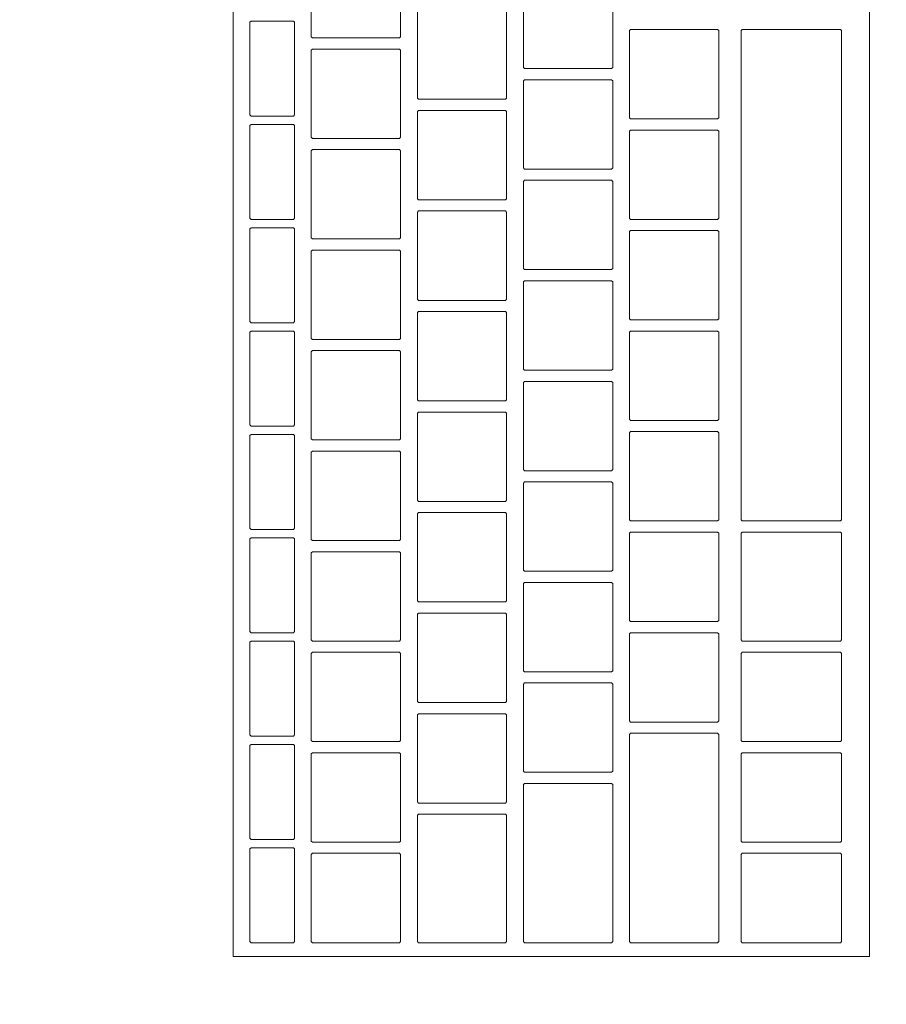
# Model space of a CAD drawing. Header units: metres. Extents: x -3.6 to 84.5, y -11 to 16.8.
# Tile 278 of 656: x 22.552 to 22.707, y 11.818 to 11.995. Entities that reach past the tile are written whole.
import ezdxf

# ---------------------------------------------------------------- set-up
doc = ezdxf.new("R2010")
doc.units = ezdxf.units.M
doc.header["$MEASUREMENT"] = 0
doc.linetypes.add('Wipeout_Contour', pattern=[1, 0, -1])
doc.layers.add('152 - Bemaßung_ Beschriftung.Ausbau', color=7, linetype='Continuous')
doc.layers.add('701 - Einrichtung.Möbel', color=7, linetype='Continuous')
doc.styles.add('ERSTELLTER_STIL_2', font='txt')
doc.dimstyles.new('ERSTELLTER_STIL__1', dxfattribs={"dimtxt": 0.1, "dimasz": 0.0532, "dimexe": 0.18, "dimexo": 0.0625, "dimgap": 0, "dimtad": 1, "dimzin": 0, "dimdsep": 46, "dimtxsty": 'ERSTELLTER_STIL_2', "dimblk": 'ARROWHEAD_2', "dimblk1": 'ARROWHEAD_2', "dimblk2": 'ARROWHEAD_2', "dimcen": 0.09, "dimse1": 1, "dimse2": 1, "dimclrd": 7, "dimclre": 7, "dimclrt": 7, "dimazin": 0, "dimtfac": 1, "dimtdec": 4, "dimtmove": 0, "dimatfit": 3, "dimfxl": 1, "dimtolj": 1, "dimtzin": 0, "dimarcsym": 0})
doc.dimstyles.new('ERSTELLTER_STIL__3', dxfattribs={"dimtxt": 0.1, "dimasz": 0.0532, "dimexe": 0.18, "dimexo": 0.0625, "dimgap": 0, "dimtad": 1, "dimtih": 1, "dimtoh": 1, "dimzin": 0, "dimdsep": 46, "dimtxsty": 'ERSTELLTER_STIL_2', "dimblk": 'ARROWHEAD_2', "dimblk1": 'ARROWHEAD_2', "dimblk2": 'ARROWHEAD_2', "dimcen": 0.09, "dimse1": 1, "dimse2": 1, "dimclrd": 7, "dimclre": 7, "dimclrt": 7, "dimazin": 0, "dimtfac": 1, "dimtdec": 4, "dimtmove": 0, "dimatfit": 3, "dimfxl": 1, "dimtolj": 1, "dimtzin": 0, "dimarcsym": 0})

# ---------------------------------------------------------------- blocks, each defined once
blk = doc.blocks.new('*D373')
at = {"layer": '152 - Bemaßung_ Beschriftung.Ausbau', "color": 7, "linetype": 'Continuous', "lineweight": 5}
for p, q in [((22.25, 15.3025), (22.25, 15.4075)), ((22.05021, 15.39), (22.00979, 15.32)), ((22.27021, 15.39), (22.22979, 15.32)), ((22.03, 15.355), (22.25, 15.355)), ((22.25, 15.355), (25.66, 15.355))]:
    blk.add_line(p, q, dxfattribs=at)
at = {"layer": '152 - Bemaßung_ Beschriftung.Ausbau', "color": 7, "lineweight": 5, "insert": (22.06411, 15.375), "char_height": 0.1, "attachment_point": 7, "style": 'ERSTELLTER_STIL_2'}
blk.add_mtext('\\A1;{\\pql;\\fArial|b0|i0|c0|p38;22}', dxfattribs=at)
blk = doc.blocks.new('ARROWHEAD_2')
at = {"color": 0, "linetype": 'Continuous', "lineweight": 0}
for p, q in [((-0.3781, -0.655), (0.3781, 0.655)), ((0, 0), (-1, 0))]:
    blk.add_line(p, q, dxfattribs=at)
blk = doc.blocks.new('*D374')
at = {"layer": '152 - Bemaßung_ Beschriftung.Ausbau', "color": 7, "linetype": 'Continuous', "lineweight": 5}
for p, q in [((25.66, 15.3025), (25.66, 15.4075)), ((22.27021, 15.39), (22.22979, 15.32)), ((25.68021, 15.39), (25.63979, 15.32)), ((22.25, 15.355), (25.66, 15.355)), ((25.66, 15.355), (25.795, 15.355))]:
    blk.add_line(p, q, dxfattribs=at)
at = {"layer": '152 - Bemaßung_ Beschriftung.Ausbau', "color": 7, "lineweight": 5, "char_height": 0.1, "attachment_point": 7, "style": 'ERSTELLTER_STIL_2'}
for s, insert in [('\\A1;{\\pql;\\fArial|b0|i0|c0|p38;13\\fArial|b0|i0|c0|p38;\\A1{\\H.66x;\\S5^  ;}}', (25.43791, 15.37329)), ('\\A1;{\\pql;\\fArial|b0|i0|c0|p38;3,41}', (23.72104, 15.375))]:
    blk.add_mtext(s, dxfattribs=dict(at, insert=insert))
blk = doc.blocks.new('*D648')
at = {"layer": '152 - Bemaßung_ Beschriftung.Ausbau', "color": 7, "linetype": 'Continuous', "lineweight": 5}
for p, q in [((-1.675, 13.455), (-1.675, 13.695)), ((-1.71, 13.47521), (-1.64, 13.43479)), ((-1.6225, 13.455), (-1.7275, 13.455)), ((-1.675, 0.245), (-1.675, 13.455)), ((-1.71, 0.26521), (-1.64, 0.22479)), ((-1.6225, 0.245), (-1.7275, 0.245)), ((-1.675, 0.005), (-1.675, 0.245))]:
    blk.add_line(p, q, dxfattribs=at)
at = {"layer": '152 - Bemaßung_ Beschriftung.Ausbau', "color": 7, "lineweight": 5, "insert": (-1.695, 6.67903), "char_height": 0.1, "attachment_point": 7, "rotation": 90, "style": 'ERSTELLTER_STIL_2'}
blk.add_mtext('\\A1;{\\pql;\\fArial|b0|i0|c0|p38;13,21}', dxfattribs=at)

msp = doc.modelspace()

# ---------------------------------------------------------------- wipeouts: each hides what was drawn before it
at = {"color": 254, "linetype": 'Wipeout_Contour', "lineweight": 0, "ltscale": 156.207288}
msp.add_wipeout([(22.25, 10.68998), (24.45, 10.68998), (24.45, 11.48998), (23.05, 11.48998), (23.05, 12.68998), (22.25, 12.68998)], dxfattribs=at).dxf.layer = '701 - Einrichtung.Möbel'

# ---------------------------------------------------------------- next in the draw order: wipeouts: each hides what was drawn before it
at = {"color": 254, "linetype": 'Wipeout_Contour', "lineweight": 0, "ltscale": 102.454602}
msp.add_wipeout([(22.70391, 11.82684), (22.70391, 12.08884), (22.58991, 12.08884), (22.58991, 11.82684)], dxfattribs=at).dxf.layer = '701 - Einrichtung.Möbel'

# ---------------------------------------------------------------- next in the draw order: linework, layer by layer
at = {"layer": '701 - Einrichtung.Möbel', "color": 7, "linetype": 'Continuous', "lineweight": 5, "flags": 128}
msp.add_lwpolyline([(22.70391, 11.82684), (22.70391, 12.08884), (22.58991, 12.08884), (22.58991, 11.82684)], close=True, dxfattribs=at)

# ---------------------------------------------------------------- next in the draw order: wipeouts: each hides what was drawn before it
at = {"color": 254, "linetype": 'Wipeout_Contour', "lineweight": 0, "ltscale": 229.990927}
msp.add_wipeout([(22.61991, 11.99934), (22.61991, 12.00714), (22.61971, 12.00734), (22.60411, 12.00734), (22.60391, 12.00714), (22.60391, 11.99154), (22.60411, 11.99134), (22.61971, 11.99134), (22.61991, 11.99154)], dxfattribs=at).dxf.layer = '701 - Einrichtung.Möbel'
at = {"color": 254, "linetype": 'Wipeout_Contour', "lineweight": 0, "ltscale": 230.26966}
msp.add_wipeout([(22.65791, 11.99384), (22.65791, 12.00164), (22.65771, 12.00184), (22.64211, 12.00184), (22.64191, 12.00164), (22.64191, 11.98604), (22.64211, 11.98584), (22.65771, 11.98584), (22.65791, 11.98604)], dxfattribs=at).dxf.layer = '701 - Einrichtung.Möbel'
at = {"color": 254, "linetype": 'Wipeout_Contour', "lineweight": 0, "ltscale": 230.095444}
msp.add_wipeout([(22.63891, 11.98834), (22.63891, 11.99614), (22.63871, 11.99634), (22.62311, 11.99634), (22.62291, 11.99614), (22.62291, 11.98054), (22.62311, 11.98034), (22.63871, 11.98034), (22.63891, 11.98054)], dxfattribs=at).dxf.layer = '701 - Einrichtung.Möbel'
at = {"color": 254, "linetype": 'Wipeout_Contour', "lineweight": 0, "ltscale": 229.811255}
msp.add_wipeout([(22.60091, 11.98584), (22.60091, 11.99414), (22.60071, 11.99434), (22.59311, 11.99434), (22.59291, 11.99414), (22.59291, 11.97754), (22.59311, 11.97734), (22.60071, 11.97734), (22.60091, 11.97754)], dxfattribs=at).dxf.layer = '701 - Einrichtung.Möbel'
at = {"color": 254, "linetype": 'Wipeout_Contour', "lineweight": 0, "ltscale": 230.382753}
msp.add_wipeout([(22.67691, 11.98484), (22.67691, 11.99264), (22.67671, 11.99284), (22.66111, 11.99284), (22.66091, 11.99264), (22.66091, 11.97704), (22.66111, 11.97684), (22.67671, 11.97684), (22.67691, 11.97704)], dxfattribs=at).dxf.layer = '701 - Einrichtung.Möbel'
at = {"color": 254, "linetype": 'Wipeout_Contour', "lineweight": 0, "ltscale": 230.401616}
msp.add_wipeout([(22.69891, 11.94884), (22.69891, 11.99264), (22.69871, 11.99284), (22.68111, 11.99284), (22.68091, 11.99264), (22.68091, 11.90504), (22.68111, 11.90484), (22.69871, 11.90484), (22.69891, 11.90504)], dxfattribs=at).dxf.layer = '701 - Einrichtung.Möbel'
at = {"color": 254, "linetype": 'Wipeout_Contour', "lineweight": 0, "ltscale": 229.914902}
msp.add_wipeout([(22.61991, 11.98134), (22.61991, 11.98914), (22.61971, 11.98934), (22.60411, 11.98934), (22.60391, 11.98914), (22.60391, 11.97354), (22.60411, 11.97334), (22.61971, 11.97334), (22.61991, 11.97354)], dxfattribs=at).dxf.layer = '701 - Einrichtung.Möbel'
at = {"color": 254, "linetype": 'Wipeout_Contour', "lineweight": 0, "ltscale": 230.193762}
msp.add_wipeout([(22.65791, 11.97584), (22.65791, 11.98364), (22.65771, 11.98384), (22.64211, 11.98384), (22.64191, 11.98364), (22.64191, 11.96804), (22.64211, 11.96784), (22.65771, 11.96784), (22.65791, 11.96804)], dxfattribs=at).dxf.layer = '701 - Einrichtung.Möbel'
at = {"color": 254, "linetype": 'Wipeout_Contour', "lineweight": 0, "ltscale": 230.019524}
msp.add_wipeout([(22.63891, 11.97034), (22.63891, 11.97814), (22.63871, 11.97834), (22.62311, 11.97834), (22.62291, 11.97814), (22.62291, 11.96254), (22.62311, 11.96234), (22.63871, 11.96234), (22.63891, 11.96254)], dxfattribs=at).dxf.layer = '701 - Einrichtung.Möbel'
at = {"color": 254, "linetype": 'Wipeout_Contour', "lineweight": 0, "ltscale": 229.733146}
msp.add_wipeout([(22.60091, 11.96734), (22.60091, 11.97564), (22.60071, 11.97584), (22.59311, 11.97584), (22.59291, 11.97564), (22.59291, 11.95904), (22.59311, 11.95884), (22.60071, 11.95884), (22.60091, 11.95904)], dxfattribs=at).dxf.layer = '701 - Einrichtung.Möbel'
at = {"color": 254, "linetype": 'Wipeout_Contour', "lineweight": 0, "ltscale": 230.306949}
msp.add_wipeout([(22.67691, 11.96684), (22.67691, 11.97464), (22.67671, 11.97484), (22.66111, 11.97484), (22.66091, 11.97464), (22.66091, 11.95904), (22.66111, 11.95884), (22.67671, 11.95884), (22.67691, 11.95904)], dxfattribs=at).dxf.layer = '701 - Einrichtung.Möbel'
at = {"color": 254, "linetype": 'Wipeout_Contour', "lineweight": 0, "ltscale": 229.838966}
msp.add_wipeout([(22.61991, 11.96334), (22.61991, 11.97114), (22.61971, 11.97134), (22.60411, 11.97134), (22.60391, 11.97114), (22.60391, 11.95554), (22.60411, 11.95534), (22.61971, 11.95534), (22.61991, 11.95554)], dxfattribs=at).dxf.layer = '701 - Einrichtung.Möbel'
at = {"color": 254, "linetype": 'Wipeout_Contour', "lineweight": 0, "ltscale": 230.117953}
msp.add_wipeout([(22.65791, 11.95784), (22.65791, 11.96564), (22.65771, 11.96584), (22.64211, 11.96584), (22.64191, 11.96564), (22.64191, 11.95004), (22.64211, 11.94984), (22.65771, 11.94984), (22.65791, 11.95004)], dxfattribs=at).dxf.layer = '701 - Einrichtung.Möbel'
at = {"color": 254, "linetype": 'Wipeout_Contour', "lineweight": 0, "ltscale": 229.943692}
msp.add_wipeout([(22.63891, 11.95234), (22.63891, 11.96014), (22.63871, 11.96034), (22.62311, 11.96034), (22.62291, 11.96014), (22.62291, 11.94454), (22.62311, 11.94434), (22.63871, 11.94434), (22.63891, 11.94454)], dxfattribs=at).dxf.layer = '701 - Einrichtung.Möbel'
at = {"color": 254, "linetype": 'Wipeout_Contour', "lineweight": 0, "ltscale": 229.655132}
msp.add_wipeout([(22.60091, 11.94884), (22.60091, 11.95714), (22.60071, 11.95734), (22.59311, 11.95734), (22.59291, 11.95714), (22.59291, 11.94054), (22.59311, 11.94034), (22.60071, 11.94034), (22.60091, 11.94054)], dxfattribs=at).dxf.layer = '701 - Einrichtung.Möbel'
at = {"color": 254, "linetype": 'Wipeout_Contour', "lineweight": 0, "ltscale": 230.231234}
msp.add_wipeout([(22.67691, 11.94884), (22.67691, 11.95664), (22.67671, 11.95684), (22.66111, 11.95684), (22.66091, 11.95664), (22.66091, 11.94104), (22.66111, 11.94084), (22.67671, 11.94084), (22.67691, 11.94104)], dxfattribs=at).dxf.layer = '701 - Einrichtung.Möbel'
at = {"color": 254, "linetype": 'Wipeout_Contour', "lineweight": 0, "ltscale": 229.76312}
msp.add_wipeout([(22.61991, 11.94534), (22.61991, 11.95314), (22.61971, 11.95334), (22.60411, 11.95334), (22.60391, 11.95314), (22.60391, 11.93754), (22.60411, 11.93734), (22.61971, 11.93734), (22.61991, 11.93754)], dxfattribs=at).dxf.layer = '701 - Einrichtung.Möbel'
at = {"color": 254, "linetype": 'Wipeout_Contour', "lineweight": 0, "ltscale": 230.042233}
msp.add_wipeout([(22.65791, 11.93984), (22.65791, 11.94764), (22.65771, 11.94784), (22.64211, 11.94784), (22.64191, 11.94764), (22.64191, 11.93204), (22.64211, 11.93184), (22.65771, 11.93184), (22.65791, 11.93204)], dxfattribs=at).dxf.layer = '701 - Einrichtung.Möbel'
at = {"color": 254, "linetype": 'Wipeout_Contour', "lineweight": 0, "ltscale": 229.867949}
msp.add_wipeout([(22.63891, 11.93434), (22.63891, 11.94214), (22.63871, 11.94234), (22.62311, 11.94234), (22.62291, 11.94214), (22.62291, 11.92654), (22.62311, 11.92634), (22.63871, 11.92634), (22.63891, 11.92654)], dxfattribs=at).dxf.layer = '701 - Einrichtung.Möbel'
at = {"color": 254, "linetype": 'Wipeout_Contour', "lineweight": 0, "ltscale": 229.577212}
msp.add_wipeout([(22.60091, 11.93034), (22.60091, 11.93864), (22.60071, 11.93884), (22.59311, 11.93884), (22.59291, 11.93864), (22.59291, 11.92204), (22.59311, 11.92184), (22.60071, 11.92184), (22.60091, 11.92204)], dxfattribs=at).dxf.layer = '701 - Einrichtung.Möbel'
at = {"color": 254, "linetype": 'Wipeout_Contour', "lineweight": 0, "ltscale": 230.155609}
msp.add_wipeout([(22.67691, 11.93084), (22.67691, 11.93864), (22.67671, 11.93884), (22.66111, 11.93884), (22.66091, 11.93864), (22.66091, 11.92304), (22.66111, 11.92284), (22.67671, 11.92284), (22.67691, 11.92304)], dxfattribs=at).dxf.layer = '701 - Einrichtung.Möbel'
at = {"color": 254, "linetype": 'Wipeout_Contour', "lineweight": 0, "ltscale": 229.687362}
msp.add_wipeout([(22.61991, 11.92734), (22.61991, 11.93514), (22.61971, 11.93534), (22.60411, 11.93534), (22.60391, 11.93514), (22.60391, 11.91954), (22.60411, 11.91934), (22.61971, 11.91934), (22.61991, 11.91954)], dxfattribs=at).dxf.layer = '701 - Einrichtung.Möbel'
at = {"color": 254, "linetype": 'Wipeout_Contour', "lineweight": 0, "ltscale": 229.966602}
msp.add_wipeout([(22.65791, 11.92184), (22.65791, 11.92964), (22.65771, 11.92984), (22.64211, 11.92984), (22.64191, 11.92964), (22.64191, 11.91404), (22.64211, 11.91384), (22.65771, 11.91384), (22.65791, 11.91404)], dxfattribs=at).dxf.layer = '701 - Einrichtung.Möbel'
at = {"color": 254, "linetype": 'Wipeout_Contour', "lineweight": 0, "ltscale": 229.792296}
msp.add_wipeout([(22.63891, 11.91634), (22.63891, 11.92414), (22.63871, 11.92434), (22.62311, 11.92434), (22.62291, 11.92414), (22.62291, 11.90854), (22.62311, 11.90834), (22.63871, 11.90834), (22.63891, 11.90854)], dxfattribs=at).dxf.layer = '701 - Einrichtung.Möbel'
at = {"color": 254, "linetype": 'Wipeout_Contour', "lineweight": 0, "ltscale": 230.080072}
msp.add_wipeout([(22.67691, 11.91284), (22.67691, 11.92064), (22.67671, 11.92084), (22.66111, 11.92084), (22.66091, 11.92064), (22.66091, 11.90504), (22.66111, 11.90484), (22.67671, 11.90484), (22.67691, 11.90504)], dxfattribs=at).dxf.layer = '701 - Einrichtung.Möbel'
at = {"color": 254, "linetype": 'Wipeout_Contour', "lineweight": 0, "ltscale": 229.499387}
msp.add_wipeout([(22.60091, 11.91184), (22.60091, 11.92014), (22.60071, 11.92034), (22.59311, 11.92034), (22.59291, 11.92014), (22.59291, 11.90354), (22.59311, 11.90334), (22.60071, 11.90334), (22.60091, 11.90354)], dxfattribs=at).dxf.layer = '701 - Einrichtung.Möbel'
at = {"color": 254, "linetype": 'Wipeout_Contour', "lineweight": 0, "ltscale": 229.611694}
msp.add_wipeout([(22.61991, 11.90934), (22.61991, 11.91714), (22.61971, 11.91734), (22.60411, 11.91734), (22.60391, 11.91714), (22.60391, 11.90154), (22.60411, 11.90134), (22.61971, 11.90134), (22.61991, 11.90154)], dxfattribs=at).dxf.layer = '701 - Einrichtung.Möbel'
at = {"color": 254, "linetype": 'Wipeout_Contour', "lineweight": 0, "ltscale": 229.891061}
msp.add_wipeout([(22.65791, 11.90384), (22.65791, 11.91164), (22.65771, 11.91184), (22.64211, 11.91184), (22.64191, 11.91164), (22.64191, 11.89604), (22.64211, 11.89584), (22.65771, 11.89584), (22.65791, 11.89604)], dxfattribs=at).dxf.layer = '701 - Einrichtung.Möbel'
at = {"color": 254, "linetype": 'Wipeout_Contour', "lineweight": 0, "ltscale": 229.716732}
msp.add_wipeout([(22.63891, 11.89834), (22.63891, 11.90614), (22.63871, 11.90634), (22.62311, 11.90634), (22.62291, 11.90614), (22.62291, 11.89054), (22.62311, 11.89034), (22.63871, 11.89034), (22.63891, 11.89054)], dxfattribs=at).dxf.layer = '701 - Einrichtung.Möbel'
at = {"color": 254, "linetype": 'Wipeout_Contour', "lineweight": 0, "ltscale": 229.421656}
msp.add_wipeout([(22.60091, 11.89334), (22.60091, 11.90164), (22.60071, 11.90184), (22.59311, 11.90184), (22.59291, 11.90164), (22.59291, 11.88504), (22.59311, 11.88484), (22.60071, 11.88484), (22.60091, 11.88504)], dxfattribs=at).dxf.layer = '701 - Einrichtung.Möbel'
at = {"color": 254, "linetype": 'Wipeout_Contour', "lineweight": 0, "ltscale": 230.004625}
msp.add_wipeout([(22.67691, 11.89484), (22.67691, 11.90264), (22.67671, 11.90284), (22.66111, 11.90284), (22.66091, 11.90264), (22.66091, 11.88704), (22.66111, 11.88684), (22.67671, 11.88684), (22.67691, 11.88704)], dxfattribs=at).dxf.layer = '701 - Einrichtung.Möbel'
at = {"color": 254, "linetype": 'Wipeout_Contour', "lineweight": 0, "ltscale": 230.165631}
msp.add_wipeout([(22.69891, 11.89309), (22.69891, 11.90264), (22.69871, 11.90284), (22.68111, 11.90284), (22.68091, 11.90264), (22.68091, 11.88354), (22.68111, 11.88334), (22.69871, 11.88334), (22.69891, 11.88354)], dxfattribs=at).dxf.layer = '701 - Einrichtung.Möbel'
at = {"color": 254, "linetype": 'Wipeout_Contour', "lineweight": 0, "ltscale": 229.536115}
msp.add_wipeout([(22.61991, 11.89134), (22.61991, 11.89914), (22.61971, 11.89934), (22.60411, 11.89934), (22.60391, 11.89914), (22.60391, 11.88354), (22.60411, 11.88334), (22.61971, 11.88334), (22.61991, 11.88354)], dxfattribs=at).dxf.layer = '701 - Einrichtung.Möbel'
at = {"color": 254, "linetype": 'Wipeout_Contour', "lineweight": 0, "ltscale": 229.815609}
msp.add_wipeout([(22.65791, 11.88584), (22.65791, 11.89364), (22.65771, 11.89384), (22.64211, 11.89384), (22.64191, 11.89364), (22.64191, 11.87804), (22.64211, 11.87784), (22.65771, 11.87784), (22.65791, 11.87804)], dxfattribs=at).dxf.layer = '701 - Einrichtung.Möbel'
at = {"color": 254, "linetype": 'Wipeout_Contour', "lineweight": 0, "ltscale": 229.641258}
msp.add_wipeout([(22.63891, 11.88034), (22.63891, 11.88814), (22.63871, 11.88834), (22.62311, 11.88834), (22.62291, 11.88814), (22.62291, 11.87254), (22.62311, 11.87234), (22.63871, 11.87234), (22.63891, 11.87254)], dxfattribs=at).dxf.layer = '701 - Einrichtung.Möbel'
at = {"color": 254, "linetype": 'Wipeout_Contour', "lineweight": 0, "ltscale": 229.929267}
msp.add_wipeout([(22.67691, 11.87684), (22.67691, 11.88464), (22.67671, 11.88484), (22.66111, 11.88484), (22.66091, 11.88464), (22.66091, 11.86904), (22.66111, 11.86884), (22.67671, 11.86884), (22.67691, 11.86904)], dxfattribs=at).dxf.layer = '701 - Einrichtung.Möbel'
at = {"color": 254, "linetype": 'Wipeout_Contour', "lineweight": 0, "ltscale": 229.344019}
msp.add_wipeout([(22.60091, 11.87484), (22.60091, 11.88314), (22.60071, 11.88334), (22.59311, 11.88334), (22.59291, 11.88314), (22.59291, 11.86654), (22.59311, 11.86634), (22.60071, 11.86634), (22.60091, 11.86654)], dxfattribs=at).dxf.layer = '701 - Einrichtung.Möbel'
at = {"color": 254, "linetype": 'Wipeout_Contour', "lineweight": 0, "ltscale": 229.460625}
msp.add_wipeout([(22.61991, 11.87334), (22.61991, 11.88114), (22.61971, 11.88134), (22.60411, 11.88134), (22.60391, 11.88114), (22.60391, 11.86554), (22.60411, 11.86534), (22.61971, 11.86534), (22.61991, 11.86554)], dxfattribs=at).dxf.layer = '701 - Einrichtung.Möbel'
at = {"color": 254, "linetype": 'Wipeout_Contour', "lineweight": 0, "ltscale": 230.082806}
msp.add_wipeout([(22.69891, 11.87334), (22.69891, 11.88114), (22.69871, 11.88134), (22.68111, 11.88134), (22.68091, 11.88114), (22.68091, 11.86554), (22.68111, 11.86534), (22.69871, 11.86534), (22.69891, 11.86554)], dxfattribs=at).dxf.layer = '701 - Einrichtung.Möbel'
at = {"color": 254, "linetype": 'Wipeout_Contour', "lineweight": 0, "ltscale": 229.740246}
msp.add_wipeout([(22.65791, 11.86784), (22.65791, 11.87564), (22.65771, 11.87584), (22.64211, 11.87584), (22.64191, 11.87564), (22.64191, 11.86004), (22.64211, 11.85984), (22.65771, 11.85984), (22.65791, 11.86004)], dxfattribs=at).dxf.layer = '701 - Einrichtung.Möbel'
at = {"color": 254, "linetype": 'Wipeout_Contour', "lineweight": 0, "ltscale": 229.565873}
msp.add_wipeout([(22.63891, 11.86234), (22.63891, 11.87014), (22.63871, 11.87034), (22.62311, 11.87034), (22.62291, 11.87014), (22.62291, 11.85454), (22.62311, 11.85434), (22.63871, 11.85434), (22.63891, 11.85454)], dxfattribs=at).dxf.layer = '701 - Einrichtung.Möbel'
at = {"color": 254, "linetype": 'Wipeout_Contour', "lineweight": 0, "ltscale": 229.810036}
msp.add_wipeout([(22.67691, 11.84809), (22.67691, 11.86664), (22.67671, 11.86684), (22.66111, 11.86684), (22.66091, 11.86664), (22.66091, 11.82954), (22.66111, 11.82934), (22.67671, 11.82934), (22.67691, 11.82954)], dxfattribs=at).dxf.layer = '701 - Einrichtung.Möbel'
at = {"color": 254, "linetype": 'Wipeout_Contour', "lineweight": 0, "ltscale": 229.266477}
msp.add_wipeout([(22.60091, 11.85634), (22.60091, 11.86464), (22.60071, 11.86484), (22.59311, 11.86484), (22.59291, 11.86464), (22.59291, 11.84804), (22.59311, 11.84784), (22.60071, 11.84784), (22.60091, 11.84804)], dxfattribs=at).dxf.layer = '701 - Einrichtung.Möbel'
at = {"color": 254, "linetype": 'Wipeout_Contour', "lineweight": 0, "ltscale": 229.385226}
msp.add_wipeout([(22.61991, 11.85534), (22.61991, 11.86314), (22.61971, 11.86334), (22.60411, 11.86334), (22.60391, 11.86314), (22.60391, 11.84754), (22.60411, 11.84734), (22.61971, 11.84734), (22.61991, 11.84754)], dxfattribs=at).dxf.layer = '701 - Einrichtung.Möbel'
at = {"color": 254, "linetype": 'Wipeout_Contour', "lineweight": 0, "ltscale": 230.00761}
msp.add_wipeout([(22.69891, 11.85534), (22.69891, 11.86314), (22.69871, 11.86334), (22.68111, 11.86334), (22.68091, 11.86314), (22.68091, 11.84754), (22.68111, 11.84734), (22.69871, 11.84734), (22.69891, 11.84754)], dxfattribs=at).dxf.layer = '701 - Einrichtung.Möbel'
at = {"color": 254, "linetype": 'Wipeout_Contour', "lineweight": 0, "ltscale": 229.639483}
msp.add_wipeout([(22.65791, 11.84359), (22.65791, 11.85764), (22.65771, 11.85784), (22.64211, 11.85784), (22.64191, 11.85764), (22.64191, 11.82954), (22.64211, 11.82934), (22.65771, 11.82934), (22.65791, 11.82954)], dxfattribs=at).dxf.layer = '701 - Einrichtung.Möbel'
at = {"color": 254, "linetype": 'Wipeout_Contour', "lineweight": 0, "ltscale": 229.476341}
msp.add_wipeout([(22.63891, 11.84084), (22.63891, 11.85214), (22.63871, 11.85234), (22.62311, 11.85234), (22.62291, 11.85214), (22.62291, 11.82954), (22.62311, 11.82934), (22.63871, 11.82934), (22.63891, 11.82954)], dxfattribs=at).dxf.layer = '701 - Einrichtung.Möbel'
at = {"color": 254, "linetype": 'Wipeout_Contour', "lineweight": 0, "ltscale": 229.18903}
msp.add_wipeout([(22.60091, 11.83784), (22.60091, 11.84614), (22.60071, 11.84634), (22.59311, 11.84634), (22.59291, 11.84614), (22.59291, 11.82954), (22.59311, 11.82934), (22.60071, 11.82934), (22.60091, 11.82954)], dxfattribs=at).dxf.layer = '701 - Einrichtung.Möbel'
at = {"color": 254, "linetype": 'Wipeout_Contour', "lineweight": 0, "ltscale": 229.309915}
msp.add_wipeout([(22.61991, 11.83734), (22.61991, 11.84514), (22.61971, 11.84534), (22.60411, 11.84534), (22.60391, 11.84514), (22.60391, 11.82954), (22.60411, 11.82934), (22.61971, 11.82934), (22.61991, 11.82954)], dxfattribs=at).dxf.layer = '701 - Einrichtung.Möbel'
at = {"color": 254, "linetype": 'Wipeout_Contour', "lineweight": 0, "ltscale": 229.932504}
msp.add_wipeout([(22.69891, 11.83734), (22.69891, 11.84514), (22.69871, 11.84534), (22.68111, 11.84534), (22.68091, 11.84514), (22.68091, 11.82954), (22.68111, 11.82934), (22.69871, 11.82934), (22.69891, 11.82954)], dxfattribs=at).dxf.layer = '701 - Einrichtung.Möbel'

# ---------------------------------------------------------------- next in the draw order: linework, layer by layer
at = {"layer": '701 - Einrichtung.Möbel', "color": 7, "linetype": 'Continuous', "lineweight": 5, "flags": 128}
for points in [[(22.61991, 11.99934), (22.61991, 12.00714), (22.61971, 12.00734), (22.60411, 12.00734), (22.60391, 12.00714), (22.60391, 11.99154), (22.60411, 11.99134), (22.61971, 11.99134), (22.61991, 11.99154)], [(22.65791, 11.99384), (22.65791, 12.00164), (22.65771, 12.00184), (22.64211, 12.00184), (22.64191, 12.00164), (22.64191, 11.98604), (22.64211, 11.98584), (22.65771, 11.98584), (22.65791, 11.98604)], [(22.63891, 11.98834), (22.63891, 11.99614), (22.63871, 11.99634), (22.62311, 11.99634), (22.62291, 11.99614), (22.62291, 11.98054), (22.62311, 11.98034), (22.63871, 11.98034), (22.63891, 11.98054)], [(22.60091, 11.98584), (22.60091, 11.99414), (22.60071, 11.99434), (22.59311, 11.99434), (22.59291, 11.99414), (22.59291, 11.97754), (22.59311, 11.97734), (22.60071, 11.97734), (22.60091, 11.97754)], [(22.67691, 11.98484), (22.67691, 11.99264), (22.67671, 11.99284), (22.66111, 11.99284), (22.66091, 11.99264), (22.66091, 11.97704), (22.66111, 11.97684), (22.67671, 11.97684), (22.67691, 11.97704)], [(22.69891, 11.94884), (22.69891, 11.99264), (22.69871, 11.99284), (22.68111, 11.99284), (22.68091, 11.99264), (22.68091, 11.90504), (22.68111, 11.90484), (22.69871, 11.90484), (22.69891, 11.90504)], [(22.61991, 11.98134), (22.61991, 11.98914), (22.61971, 11.98934), (22.60411, 11.98934), (22.60391, 11.98914), (22.60391, 11.97354), (22.60411, 11.97334), (22.61971, 11.97334), (22.61991, 11.97354)], [(22.65791, 11.97584), (22.65791, 11.98364), (22.65771, 11.98384), (22.64211, 11.98384), (22.64191, 11.98364), (22.64191, 11.96804), (22.64211, 11.96784), (22.65771, 11.96784), (22.65791, 11.96804)], [(22.63891, 11.97034), (22.63891, 11.97814), (22.63871, 11.97834), (22.62311, 11.97834), (22.62291, 11.97814), (22.62291, 11.96254), (22.62311, 11.96234), (22.63871, 11.96234), (22.63891, 11.96254)], [(22.60091, 11.96734), (22.60091, 11.97564), (22.60071, 11.97584), (22.59311, 11.97584), (22.59291, 11.97564), (22.59291, 11.95904), (22.59311, 11.95884), (22.60071, 11.95884), (22.60091, 11.95904)], [(22.67691, 11.96684), (22.67691, 11.97464), (22.67671, 11.97484), (22.66111, 11.97484), (22.66091, 11.97464), (22.66091, 11.95904), (22.66111, 11.95884), (22.67671, 11.95884), (22.67691, 11.95904)], [(22.61991, 11.96334), (22.61991, 11.97114), (22.61971, 11.97134), (22.60411, 11.97134), (22.60391, 11.97114), (22.60391, 11.95554), (22.60411, 11.95534), (22.61971, 11.95534), (22.61991, 11.95554)], [(22.65791, 11.95784), (22.65791, 11.96564), (22.65771, 11.96584), (22.64211, 11.96584), (22.64191, 11.96564), (22.64191, 11.95004), (22.64211, 11.94984), (22.65771, 11.94984), (22.65791, 11.95004)], [(22.63891, 11.95234), (22.63891, 11.96014), (22.63871, 11.96034), (22.62311, 11.96034), (22.62291, 11.96014), (22.62291, 11.94454), (22.62311, 11.94434), (22.63871, 11.94434), (22.63891, 11.94454)], [(22.60091, 11.94884), (22.60091, 11.95714), (22.60071, 11.95734), (22.59311, 11.95734), (22.59291, 11.95714), (22.59291, 11.94054), (22.59311, 11.94034), (22.60071, 11.94034), (22.60091, 11.94054)], [(22.67691, 11.94884), (22.67691, 11.95664), (22.67671, 11.95684), (22.66111, 11.95684), (22.66091, 11.95664), (22.66091, 11.94104), (22.66111, 11.94084), (22.67671, 11.94084), (22.67691, 11.94104)], [(22.61991, 11.94534), (22.61991, 11.95314), (22.61971, 11.95334), (22.60411, 11.95334), (22.60391, 11.95314), (22.60391, 11.93754), (22.60411, 11.93734), (22.61971, 11.93734), (22.61991, 11.93754)], [(22.65791, 11.93984), (22.65791, 11.94764), (22.65771, 11.94784), (22.64211, 11.94784), (22.64191, 11.94764), (22.64191, 11.93204), (22.64211, 11.93184), (22.65771, 11.93184), (22.65791, 11.93204)], [(22.63891, 11.93434), (22.63891, 11.94214), (22.63871, 11.94234), (22.62311, 11.94234), (22.62291, 11.94214), (22.62291, 11.92654), (22.62311, 11.92634), (22.63871, 11.92634), (22.63891, 11.92654)], [(22.60091, 11.93034), (22.60091, 11.93864), (22.60071, 11.93884), (22.59311, 11.93884), (22.59291, 11.93864), (22.59291, 11.92204), (22.59311, 11.92184), (22.60071, 11.92184), (22.60091, 11.92204)], [(22.67691, 11.93084), (22.67691, 11.93864), (22.67671, 11.93884), (22.66111, 11.93884), (22.66091, 11.93864), (22.66091, 11.92304), (22.66111, 11.92284), (22.67671, 11.92284), (22.67691, 11.92304)], [(22.61991, 11.92734), (22.61991, 11.93514), (22.61971, 11.93534), (22.60411, 11.93534), (22.60391, 11.93514), (22.60391, 11.91954), (22.60411, 11.91934), (22.61971, 11.91934), (22.61991, 11.91954)], [(22.65791, 11.92184), (22.65791, 11.92964), (22.65771, 11.92984), (22.64211, 11.92984), (22.64191, 11.92964), (22.64191, 11.91404), (22.64211, 11.91384), (22.65771, 11.91384), (22.65791, 11.91404)], [(22.63891, 11.91634), (22.63891, 11.92414), (22.63871, 11.92434), (22.62311, 11.92434), (22.62291, 11.92414), (22.62291, 11.90854), (22.62311, 11.90834), (22.63871, 11.90834), (22.63891, 11.90854)], [(22.67691, 11.91284), (22.67691, 11.92064), (22.67671, 11.92084), (22.66111, 11.92084), (22.66091, 11.92064), (22.66091, 11.90504), (22.66111, 11.90484), (22.67671, 11.90484), (22.67691, 11.90504)], [(22.60091, 11.91184), (22.60091, 11.92014), (22.60071, 11.92034), (22.59311, 11.92034), (22.59291, 11.92014), (22.59291, 11.90354), (22.59311, 11.90334), (22.60071, 11.90334), (22.60091, 11.90354)], [(22.61991, 11.90934), (22.61991, 11.91714), (22.61971, 11.91734), (22.60411, 11.91734), (22.60391, 11.91714), (22.60391, 11.90154), (22.60411, 11.90134), (22.61971, 11.90134), (22.61991, 11.90154)], [(22.65791, 11.90384), (22.65791, 11.91164), (22.65771, 11.91184), (22.64211, 11.91184), (22.64191, 11.91164), (22.64191, 11.89604), (22.64211, 11.89584), (22.65771, 11.89584), (22.65791, 11.89604)], [(22.63891, 11.89834), (22.63891, 11.90614), (22.63871, 11.90634), (22.62311, 11.90634), (22.62291, 11.90614), (22.62291, 11.89054), (22.62311, 11.89034), (22.63871, 11.89034), (22.63891, 11.89054)], [(22.60091, 11.89334), (22.60091, 11.90164), (22.60071, 11.90184), (22.59311, 11.90184), (22.59291, 11.90164), (22.59291, 11.88504), (22.59311, 11.88484), (22.60071, 11.88484), (22.60091, 11.88504)], [(22.67691, 11.89484), (22.67691, 11.90264), (22.67671, 11.90284), (22.66111, 11.90284), (22.66091, 11.90264), (22.66091, 11.88704), (22.66111, 11.88684), (22.67671, 11.88684), (22.67691, 11.88704)], [(22.69891, 11.89309), (22.69891, 11.90264), (22.69871, 11.90284), (22.68111, 11.90284), (22.68091, 11.90264), (22.68091, 11.88354), (22.68111, 11.88334), (22.69871, 11.88334), (22.69891, 11.88354)], [(22.61991, 11.89134), (22.61991, 11.89914), (22.61971, 11.89934), (22.60411, 11.89934), (22.60391, 11.89914), (22.60391, 11.88354), (22.60411, 11.88334), (22.61971, 11.88334), (22.61991, 11.88354)], [(22.65791, 11.88584), (22.65791, 11.89364), (22.65771, 11.89384), (22.64211, 11.89384), (22.64191, 11.89364), (22.64191, 11.87804), (22.64211, 11.87784), (22.65771, 11.87784), (22.65791, 11.87804)], [(22.63891, 11.88034), (22.63891, 11.88814), (22.63871, 11.88834), (22.62311, 11.88834), (22.62291, 11.88814), (22.62291, 11.87254), (22.62311, 11.87234), (22.63871, 11.87234), (22.63891, 11.87254)], [(22.67691, 11.87684), (22.67691, 11.88464), (22.67671, 11.88484), (22.66111, 11.88484), (22.66091, 11.88464), (22.66091, 11.86904), (22.66111, 11.86884), (22.67671, 11.86884), (22.67691, 11.86904)], [(22.60091, 11.87484), (22.60091, 11.88314), (22.60071, 11.88334), (22.59311, 11.88334), (22.59291, 11.88314), (22.59291, 11.86654), (22.59311, 11.86634), (22.60071, 11.86634), (22.60091, 11.86654)], [(22.61991, 11.87334), (22.61991, 11.88114), (22.61971, 11.88134), (22.60411, 11.88134), (22.60391, 11.88114), (22.60391, 11.86554), (22.60411, 11.86534), (22.61971, 11.86534), (22.61991, 11.86554)], [(22.69891, 11.87334), (22.69891, 11.88114), (22.69871, 11.88134), (22.68111, 11.88134), (22.68091, 11.88114), (22.68091, 11.86554), (22.68111, 11.86534), (22.69871, 11.86534), (22.69891, 11.86554)], [(22.65791, 11.86784), (22.65791, 11.87564), (22.65771, 11.87584), (22.64211, 11.87584), (22.64191, 11.87564), (22.64191, 11.86004), (22.64211, 11.85984), (22.65771, 11.85984), (22.65791, 11.86004)], [(22.63891, 11.86234), (22.63891, 11.87014), (22.63871, 11.87034), (22.62311, 11.87034), (22.62291, 11.87014), (22.62291, 11.85454), (22.62311, 11.85434), (22.63871, 11.85434), (22.63891, 11.85454)], [(22.67691, 11.84809), (22.67691, 11.86664), (22.67671, 11.86684), (22.66111, 11.86684), (22.66091, 11.86664), (22.66091, 11.82954), (22.66111, 11.82934), (22.67671, 11.82934), (22.67691, 11.82954)], [(22.60091, 11.85634), (22.60091, 11.86464), (22.60071, 11.86484), (22.59311, 11.86484), (22.59291, 11.86464), (22.59291, 11.84804), (22.59311, 11.84784), (22.60071, 11.84784), (22.60091, 11.84804)], [(22.61991, 11.85534), (22.61991, 11.86314), (22.61971, 11.86334), (22.60411, 11.86334), (22.60391, 11.86314), (22.60391, 11.84754), (22.60411, 11.84734), (22.61971, 11.84734), (22.61991, 11.84754)], [(22.69891, 11.85534), (22.69891, 11.86314), (22.69871, 11.86334), (22.68111, 11.86334), (22.68091, 11.86314), (22.68091, 11.84754), (22.68111, 11.84734), (22.69871, 11.84734), (22.69891, 11.84754)], [(22.65791, 11.84359), (22.65791, 11.85764), (22.65771, 11.85784), (22.64211, 11.85784), (22.64191, 11.85764), (22.64191, 11.82954), (22.64211, 11.82934), (22.65771, 11.82934), (22.65791, 11.82954)], [(22.63891, 11.84084), (22.63891, 11.85214), (22.63871, 11.85234), (22.62311, 11.85234), (22.62291, 11.85214), (22.62291, 11.82954), (22.62311, 11.82934), (22.63871, 11.82934), (22.63891, 11.82954)], [(22.60091, 11.83784), (22.60091, 11.84614), (22.60071, 11.84634), (22.59311, 11.84634), (22.59291, 11.84614), (22.59291, 11.82954), (22.59311, 11.82934), (22.60071, 11.82934), (22.60091, 11.82954)], [(22.61991, 11.83734), (22.61991, 11.84514), (22.61971, 11.84534), (22.60411, 11.84534), (22.60391, 11.84514), (22.60391, 11.82954), (22.60411, 11.82934), (22.61971, 11.82934), (22.61991, 11.82954)], [(22.69891, 11.83734), (22.69891, 11.84514), (22.69871, 11.84534), (22.68111, 11.84534), (22.68091, 11.84514), (22.68091, 11.82954), (22.68111, 11.82934), (22.69871, 11.82934), (22.69891, 11.82954)]]:
    msp.add_lwpolyline(points, close=True, dxfattribs=at)

# ---------------------------------------------------------------- next in the draw order: dimensions: what is measured, and where the dimension line sits
at = {"layer": '152 - Bemaßung_ Beschriftung.Ausbau', "color": 7, "linetype": 'Continuous', "lineweight": 5}
for base, p1, p2, picture, middle in [((25.66, 15.355), (22.25, 10.60999), (25.66, 10.73156), '*D374', (23.85093, 15.425)), ((22.25, 15.355), (22.03, 10.60999), (22.25, 10.60999), '*D373', (22.14035, 15.425))]:
    dim = msp.add_linear_dim(base=base, p1=p1, p2=p2, dimstyle='ERSTELLTER_STIL__3', dxfattribs=at)
    dim.commit()
    dim.dimension.update_dxf_attribs({"geometry": picture, "text_midpoint": middle, "dimtype": 160})
dim = msp.add_linear_dim(base=(-1.675, 13.455), p1=(22.1775, 0.245), p2=(31.13001, 13.455), angle=90, dimstyle='ERSTELLTER_STIL__1', dxfattribs=at)
dim.commit()
dim.dimension.update_dxf_attribs({"geometry": '*D648', "text_midpoint": (-1.745, 6.84703), "dimtype": 160, "text_rotation": 90})

doc.saveas('drawing.dxf')
